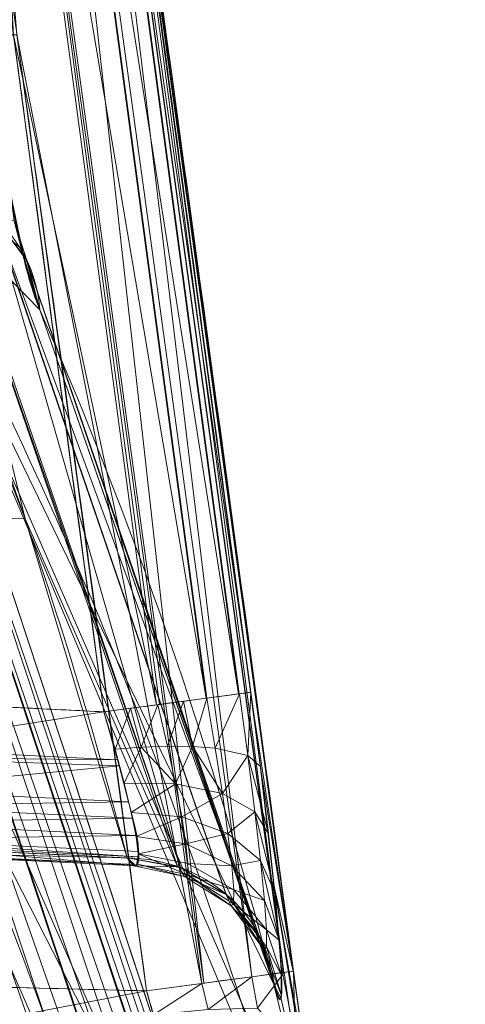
# Model space of a CAD drawing. Header units: millimetres. Extents: x -71 to 71, y -145 to 145.
# Tile 460 of 497: x 43.101 to 43.971, y 101.462 to 103.383. Entities that reach past the tile are written whole.
import ezdxf

# ---------------------------------------------------------------- set-up
doc = ezdxf.new("R2010")
doc.units = ezdxf.units.MM
doc.layers.add('1', color=7, linetype='CONTINUOUS')

msp = doc.modelspace()

# ---------------------------------------------------------------- linework, layer by layer
at = {"layer": '1', "color": 163, "linetype": 'Continuous', "lineweight": 13, "extrusion": (0.137631, -0.316276, -0.938631)}
msp.add_arc((80.2985, -71.501, -29.1055), 0.3, 294.237, 18.3001, dxfattribs=at)
at = {"layer": '1', "color": 163, "linetype": 'Continuous', "lineweight": 13, "extrusion": (0.131513, -0.991314, -5.74625e-05)}
msp.add_arc((56.2979, -2.0586, -95.4564), 0.3, 1.5515, 87.9829, dxfattribs=at)
at = {"layer": '1', "color": 163, "linetype": 'Continuous', "lineweight": 13, "extrusion": (0.082543, -0.318219, -0.944417)}
msp.add_arc((67.3891, -82.9021, -27.5184), 0.3, 285.7717, 7.7127, dxfattribs=at)
at = {"layer": '1', "color": 163, "linetype": 'Continuous', "lineweight": 13, "extrusion": (-0.133046, 0.99111, 5.84154e-05)}
msp.add_arc((-56.4555, -2.4793, 94.8185), 0.3, 178.6893, 267.9816, dxfattribs=at)
at = {"layer": '1', "color": 163, "linetype": 'Continuous', "lineweight": 13}
for points, knots in [([(37.1742, 118.086, 15.9593), (37.2239, 117.78, 15.9463), (37.3507, 117.0027, 15.9054), (37.5568, 115.7564, 15.8077), (37.7934, 114.3493, 15.6541), (38.0328, 112.9479, 15.4585), (38.2747, 111.5533, 15.2221), (38.5188, 110.1664, 14.9462), (38.7649, 108.7878, 14.6324), (39.0126, 107.4184, 14.2824), (39.2617, 106.0585, 13.8977), (39.5121, 104.7086, 13.4802), (39.8472, 102.9223, 12.8822), (40.2679, 100.7151, 12.0617), (40.7745, 98.1074, 10.9747), (41.2817, 95.5384, 9.7995), (41.7887, 93.0052, 8.5494), (42.2949, 90.5035, 7.2369), (42.7998, 88.0289, 5.8738), (43.3031, 85.5763, 4.4712), (43.8045, 83.1402, 3.0394), (44.304, 80.7151, 1.5883), (44.8014, 78.2954, 0.1277), (45.2966, 75.8753, -1.3331), (45.7895, 73.4492, -2.7846), (46.28, 71.0113, -4.2172), (46.7679, 68.5562, -5.621), (47.2529, 66.0784, -6.9855), (47.7345, 63.5728, -8.2997), (48.2124, 61.0349, -9.5518), (48.6857, 58.4605, -10.7293), (49.1537, 55.8466, -11.8187), (49.5382, 53.6336, -12.6415), (49.8418, 51.8423, -13.2413), (50.0674, 50.4885, -13.6603), (50.2906, 49.1246, -14.0464), (50.5112, 47.7509, -14.398), (50.7289, 46.3679, -14.7133), (50.9436, 44.9764, -14.9907), (51.155, 43.5771, -15.2287), (51.3628, 42.1709, -15.4259), (51.5668, 40.7589, -15.5811), (51.7667, 39.3423, -15.6933), (51.9623, 37.9222, -15.7617), (52.0897, 36.9741, -15.7777), (52.1526, 36.5, -15.7782)], [0, 0, 0, 0, 0.010355, 0.026317, 0.042279, 0.058241, 0.074203, 0.090165, 0.106127, 0.122089, 0.138051, 0.154013, 0.169975, 0.201899, 0.233823, 0.265747, 0.297671, 0.329595, 0.361519, 0.393443, 0.425367, 0.457291, 0.489215, 0.521139, 0.553063, 0.584988, 0.616912, 0.648836, 0.68076, 0.712684, 0.744608, 0.776532, 0.808456, 0.824418, 0.84038, 0.856342, 0.872304, 0.888266, 0.904228, 0.92019, 0.936152, 0.952114, 0.968076, 0.984038, 1, 1, 1, 1]), ([(37.2559, 118.086, -16.033), (37.2646, 118.0418, -16.0345), (37.2954, 117.884, -16.0402), (37.3485, 117.6126, -16.0511), (37.4264, 117.215, -16.0696), (37.4932, 116.8744, -16.0881), (37.5489, 116.5907, -16.1052), (37.6046, 116.307, -16.1232), (37.6939, 115.8533, -16.1546), (37.8166, 115.23, -16.2045), (37.9507, 114.5507, -16.2669), (38.0849, 113.8722, -16.3372), (38.2638, 112.9687, -16.4414), (38.4876, 111.8417, -16.5908), (38.7562, 110.4936, -16.7997), (39.0246, 109.1501, -17.0371), (39.2927, 107.8117, -17.3018), (39.5602, 106.4786, -17.5926), (39.8272, 105.1511, -17.9082), (40.1823, 103.3886, -18.3604), (40.624, 101.1999, -18.9814), (41.1501, 98.5965, -19.8056), (41.6718, 96.0151, -20.6987), (42.1886, 93.4541, -21.6512), (42.7005, 90.9112, -22.6535), (43.2072, 88.3839, -23.6968), (43.7087, 85.8691, -24.7725), (44.3704, 82.5286, -26.2387), (45.1848, 78.3681, -28.1111), (45.9823, 74.2044, -29.9837), (46.6103, 70.8576, -31.4504), (47.0762, 68.3363, -32.5266), (47.5371, 65.8004, -33.5705), (47.9927, 63.2471, -34.5735), (48.4427, 60.6737, -35.5266), (48.887, 58.0781, -36.4203), (49.325, 55.4585, -37.2449), (49.6843, 53.2549, -37.8662), (49.968, 51.4796, -38.3185), (50.1788, 50.142, -38.6341), (50.3876, 48.7984, -38.9248), (50.5942, 47.4491, -39.1893), (50.7984, 46.0944, -39.4265), (51.0003, 44.7346, -39.635), (51.1664, 43.5976, -39.7841), (51.2979, 42.6859, -39.8879), (51.3958, 42.0012, -39.958), (51.4931, 41.3157, -40.0201), (51.5896, 40.6294, -40.0741), (51.6854, 39.9423, -40.12), (51.7646, 39.3693, -40.1513), (51.8276, 38.9106, -40.1721), (51.8746, 38.5665, -40.1857), (51.9214, 38.2223, -40.1971), (51.9681, 37.8779, -40.2064), (52.0145, 37.5335, -40.2136), (52.053, 37.2465, -40.2177), (52.0838, 37.0168, -40.22), (52.1068, 36.8446, -40.2212), (52.1297, 36.6723, -40.2218), (52.1449, 36.5574, -40.2218), (52.1526, 36.5, -40.2218)], [0, 0, 0, 0, 0.001553, 0.005547, 0.009541, 0.015532, 0.017529, 0.019525, 0.025516, 0.033504, 0.041491, 0.049479, 0.057466, 0.073442, 0.089417, 0.105392, 0.121367, 0.137342, 0.153317, 0.169292, 0.201243, 0.233193, 0.265143, 0.297094, 0.329044, 0.360994, 0.392944, 0.424895, 0.488795, 0.552696, 0.584646, 0.616596, 0.648547, 0.680497, 0.712447, 0.744398, 0.776348, 0.808298, 0.824273, 0.840249, 0.856224, 0.872199, 0.888174, 0.904149, 0.920124, 0.928112, 0.936099, 0.944087, 0.952075, 0.960062, 0.96805, 0.972043, 0.976037, 0.980031, 0.984025, 0.988019, 0.992012, 0.994009, 0.996006, 0.998003, 1, 1, 1, 1]), ([(42.8383, 105.2174, -2.7734), (42.8895, 104.849, -2.7734), (42.9406, 104.4806, -2.7734), (43.0507, 103.6827, -2.7734), (43.1096, 103.2531, -2.7735), (43.2288, 102.3785, -2.7735), (43.2891, 101.9334, -2.7735), (43.3488, 101.4883, -2.7736)], [0, 0, 0, 0, 0.29644, 0.29644, 0.642033, 0.642033, 1, 1, 1, 1]), ([(43.2656, 102.0327, -1.7533), (43.2145, 102.4175, -1.7532), (43.1631, 102.8022, -1.7532), (43.1057, 103.2298, -1.7532), (43.0999, 103.2727, -1.7532), (43.0424, 103.7003, -1.7532), (42.9903, 104.0849, -1.7531), (42.9288, 104.5371, -1.7531), (42.9196, 104.6046, -1.7531), (42.9104, 104.6721, -1.7531)], [0, 0, 0, 0, 0.43724, 0.43724, 0.485968, 0.485968, 0.923221, 0.923221, 1, 1, 1, 1]), ([(43.1403, 102.8172, 2.6894), (43.136, 102.8271, 2.7189), (43.127, 102.8511, 2.7764), (43.108, 102.9168, 2.8823), (43.0833, 103.0305, 2.9904), (43.0552, 103.1987, 3.0757), (43.0319, 103.3863, 3.1008), (43.0148, 103.5738, 3.071), (43.0064, 103.742, 2.9815), (43.0059, 103.8556, 2.8706), (43.0101, 103.9214, 2.7632), (43.0135, 103.9457, 2.7052), (43.0155, 103.9557, 2.6755)], [0, 0, 0, 0, 0.0625, 0.125, 0.25, 0.375, 0.5, 0.625, 0.75, 0.875, 0.9375, 1, 1, 1, 1]), ([(42.8546, 103.0692, 2.5626), (42.94, 102.8729, 1.9799), (43.0174, 102.6762, 1.3962), (43.1733, 102.2357, 0.0889), (43.2478, 101.9917, -0.6352), (43.3111, 101.7475, -1.3601)], [0, 0, 0, 0, 0.447114, 0.447114, 1, 1, 1, 1]), ([(43.6055, 99.4993, -4.8367), (43.6055, 99.4994, -4.8366), (43.6055, 99.4994, -4.8366), (43.5561, 99.9036, -3.637), (43.4799, 100.3076, -2.438), (43.279, 101.0718, -0.1699), (43.16, 101.4324, 0.9003), (42.8697, 102.152, 3.0359), (42.6982, 102.5112, 4.102), (42.4984, 102.8686, 5.1631), (42.4983, 102.8686, 5.1631), (42.4983, 102.8686, 5.1631)], [0, 0, 0, 0, 0.000006, 0.000006, 0.357966, 0.357966, 0.67864, 0.67864, 0.999994, 0.999994, 1, 1, 1, 1]), ([(42.8177, 102.0544, -1.7377), (42.9174, 102.0496, -1.7412), (43.0171, 102.0448, -1.7446), (43.1664, 102.0375, -1.7498), (43.216, 102.0351, -1.7515), (43.2656, 102.0327, -1.7533)], [0, 0, 0, 0, 0.66782, 0.66782, 1, 1, 1, 1]), ([(43.3111, 101.7475, -1.3601), (43.3161, 101.7399, -1.3824), (43.3243, 101.7298, -1.4292), (43.3317, 101.7316, -1.5016), (43.3341, 101.7478, -1.5601), (43.3329, 101.769, -1.6035), (43.3295, 101.7953, -1.6438), (43.3188, 101.8367, -1.687), (43.3035, 101.8967, -1.7253), (43.286, 101.9633, -1.7484), (43.2727, 102.0097, -1.7534), (43.2656, 102.0327, -1.7533)], [0, 0, 0, 0, 0.125, 0.25, 0.375, 0.4375, 0.5, 0.625, 0.75, 0.875, 1, 1, 1, 1]), ([(43.3111, 101.7475, -1.3601), (43.2463, 101.7506, -1.3579), (43.1816, 101.7538, -1.3556), (43.0171, 101.7617, -1.3499), (42.9174, 101.7665, -1.3465), (42.8177, 101.7714, -1.343)], [0, 0, 0, 0, 0.393823, 0.393823, 1, 1, 1, 1]), ([(43.3488, 101.4883, -2.7736), (43.2473, 101.4909, -2.7771), (43.1458, 101.4934, -2.7806), (43.0072, 101.4969, -2.7855), (42.9702, 101.4979, -2.7867), (42.9331, 101.4988, -2.788)], [0, 0, 0, 0, 0.732718, 0.732718, 1, 1, 1, 1]), ([(43.3488, 101.4883, -2.7736), (43.3548, 101.468, -2.7735), (43.3661, 101.4274, -2.7774), (43.3814, 101.3709, -2.7946), (43.395, 101.3222, -2.8206), (43.4069, 101.2821, -2.8519), (43.4169, 101.2514, -2.8852), (43.4275, 101.2213, -2.9292), (43.4324, 101.209, -2.9585), (43.4341, 101.2033, -2.9753)], [0, 0, 0, 0, 0.125, 0.25, 0.375, 0.5, 0.625, 0.75, 1, 1, 1, 1])]:
    msp.add_open_spline(points, degree=3, knots=knots, dxfattribs=at)
for points in [[(43.6352, 101.5267, -2.4669), (43.4672, 102.7787, -2.469), (43.2964, 104.0228, -2.4711), (43.1246, 105.2572, -2.4731)], [(43.1968, 104.7112, -2.0493), (43.3161, 103.8354, -2.0479), (43.4347, 102.9551, -2.0464), (43.552, 102.0707, -2.045)], [(42.7829, 103.1818, 5.1112), (43.0389, 102.7269, 3.7498), (43.5147, 101.7097, 0.7081), (43.8109, 100.4871, -2.9572), (43.8917, 99.8268, -4.9352)], [(42.0967, 102.8554, 5.1677), (42.2575, 102.5776, 4.3425), (42.5444, 102.0199, 2.6861), (42.8777, 101.1788, 0.1881), (43.1207, 100.3346, -2.319), (43.2261, 99.7704, -3.9946), (43.2656, 99.4881, -4.8329)], [(43.5975, 101.5009, -1.252), (43.4748, 101.9713, 0.1571), (43.3183, 102.4105, 1.472), (43.1403, 102.8172, 2.6894)], [(43.598, 101.5009, -1.252), (43.6316, 101.3718, -1.6387), (43.6055, 101.6701, -2.0443), (43.5524, 102.0708, -2.045)], [(43.6356, 101.5268, -2.4669), (43.6695, 101.274, -2.4665), (43.7051, 101.0405, -2.631), (43.7209, 100.9593, -2.8744)]]:
    msp.add_open_spline(points, degree=3, dxfattribs=at)
for points in [[(43.4609, 101.5034, -2.7471), (42.9488, 105.2328, -2.7475), (43.0417, 105.2457, -2.6817)], [(43.5546, 101.5159, -2.6796), (43.0417, 105.2457, -2.6817), (43.1034, 105.2543, -2.5856)], [(43.0417, 105.2457, -2.6817), (43.5546, 101.5159, -2.6796), (43.4609, 101.5034, -2.7471)], [(43.6159, 101.5242, -2.5813), (43.1034, 105.2543, -2.5856), (43.1043, 105.2544, -2.5813)], [(43.1034, 105.2543, -2.5856), (43.6159, 101.5242, -2.5813), (43.5546, 101.5159, -2.6796)], [(43.6167, 101.5243, -2.5769), (43.1043, 105.2544, -2.5813), (43.1249, 105.2573, -2.4731)], [(43.1043, 105.2544, -2.5813), (43.6167, 101.5243, -2.5769), (43.6159, 101.5242, -2.5813)], [(43.6352, 101.5268, -2.4669), (43.1246, 105.2572, -2.4731), (43.1968, 104.7112, -2.0493)], [(43.1249, 105.2573, -2.4731), (43.6356, 101.5268, -2.4669), (43.6167, 101.5243, -2.5769)], [(43.4609, 101.5034, -2.7471), (43.4565, 101.5028, -2.7481), (42.9446, 105.2322, -2.7485), (42.9488, 105.2328, -2.7475)], [(42.9446, 105.2322, -2.7485), (43.4565, 101.5028, -2.7481), (43.0958, 103.3532, -2.7735)], [(43.5285, 102.0676, -1.9351), (43.1745, 104.7081, -1.938), (43.1126, 104.6997, -1.8432)], [(43.5293, 102.0677, -1.9384), (43.1753, 104.7082, -1.9415), (43.1745, 104.7081, -1.938)], [(43.1745, 104.7081, -1.938), (43.5285, 102.0676, -1.9351), (43.5293, 102.0677, -1.9384)], [(43.5524, 102.0708, -2.045), (43.1972, 104.7112, -2.0493), (43.1753, 104.7082, -1.9415)], [(43.1753, 104.7082, -1.9415), (43.5293, 102.0677, -1.9384), (43.5524, 102.0708, -2.045)], [(43.1968, 104.7112, -2.0493), (43.552, 102.0707, -2.045), (43.6352, 101.5268, -2.4669)], [(43.4651, 102.0592, -1.841), (43.1114, 104.6995, -1.8424), (43.0201, 104.6871, -1.7785)], [(43.1126, 104.6997, -1.8432), (43.1114, 104.6995, -1.8424), (43.4651, 102.0592, -1.841), (43.4662, 102.0594, -1.8418)], [(43.1126, 104.6997, -1.8432), (43.4662, 102.0594, -1.8418), (43.5285, 102.0676, -1.9351)], [(43.0201, 104.6871, -1.7785), (43.014, 104.6863, -1.7771), (43.3684, 102.0464, -1.7769), (43.3743, 102.0472, -1.7782)], [(43.3684, 102.0464, -1.7769), (43.014, 104.6863, -1.7771), (43.0892, 103.3526, -1.7532)], [(43.0201, 104.6871, -1.7785), (43.3743, 102.0472, -1.7782), (43.4651, 102.0592, -1.841)], [(42.6486, 103.3529, -1.7378), (42.8177, 102.0544, -1.7377), (43.2656, 102.0327, -1.7533), (43.0892, 103.3526, -1.7532)], [(43.0958, 103.3532, -2.7735), (43.3488, 101.4883, -2.7736), (42.9331, 101.4988, -2.788), (42.6746, 103.3531, -2.7882)], [(43.0892, 103.3526, -1.7532), (43.2656, 102.0327, -1.7533), (43.3684, 102.0464, -1.7769)], [(43.4565, 101.5028, -2.7481), (43.3488, 101.4883, -2.7736), (43.0958, 103.3532, -2.7735)], [(43.8918, 99.8269, -4.9352), (42.7829, 103.1818, 5.1112), (42.7747, 103.1297, 5.1272)], [(42.7829, 103.1818, 5.1112), (43.1042, 102.937, 2.896), (43.0662, 103.1352, 3.0402)], [(42.7829, 103.1818, 5.1112), (43.6989, 101.0886, -2.6581), (43.5975, 101.5009, -1.252)], [(43.5975, 101.5009, -1.252), (43.1403, 102.8172, 2.6894), (42.7829, 103.1818, 5.1112)], [(43.1403, 102.8172, 2.6894), (43.1042, 102.937, 2.896), (42.7829, 103.1818, 5.1112)], [(43.7205, 100.9592, -2.8744), (42.7829, 103.1818, 5.1112), (43.8917, 99.8268, -4.9352)], [(43.7205, 100.9592, -2.8744), (43.6989, 101.0886, -2.6581), (42.7829, 103.1818, 5.1112)], [(43.8879, 99.7721, -4.9169), (42.7747, 103.1297, 5.1272), (42.7659, 103.0743, 5.1442)], [(42.7747, 103.1297, 5.1272), (43.8879, 99.7721, -4.9169), (43.8918, 99.8269, -4.9352)], [(43.8836, 99.7134, -4.8973), (42.7659, 103.0743, 5.1442), (42.7653, 103.0705, 5.1454)], [(42.7659, 103.0743, 5.1442), (43.8836, 99.7134, -4.8973), (43.8879, 99.7721, -4.9169)], [(42.8546, 103.0692, 2.5626), (43.1115, 102.4094, 0.6042), (42.6327, 102.4213, 0.587)], [(43.8832, 99.7088, -4.8958), (42.7653, 103.0705, 5.1454), (42.7361, 103.0228, 5.156)], [(43.8832, 99.7088, -4.8958), (43.8836, 99.7134, -4.8973), (42.7653, 103.0705, 5.1454)], [(43.1115, 102.4094, 0.6042), (42.8546, 103.0692, 2.5626), (42.9548, 103.0524, 2.5829)], [(43.415, 101.7288, -1.3447), (43.4097, 101.7297, -1.3455), (42.9548, 103.0524, 2.5829)], [(42.9548, 103.0524, 2.5829), (42.9604, 103.0515, 2.5841), (43.415, 101.7288, -1.3447)], [(43.1115, 102.4094, 0.6042), (42.9548, 103.0524, 2.5829), (43.4097, 101.7297, -1.3455)], [(42.9604, 103.0515, 2.5841), (43.0496, 102.9988, 2.6149), (43.415, 101.7288, -1.3447)], [(43.0832, 103.0447, 2.9869), (43.1114, 102.9097, 2.8634), (43.0906, 102.9902, 2.798)], [(43.8552, 99.6583, -4.8799), (42.7361, 103.0228, 5.156), (42.705, 102.9718, 5.1673)], [(42.7361, 103.0228, 5.156), (43.8552, 99.6583, -4.8799), (43.8832, 99.7088, -4.8958)], [(43.5045, 101.6765, -1.3193), (43.5033, 101.6771, -1.3196), (43.0496, 102.9988, 2.6149), (43.0507, 102.9982, 2.6153)], [(43.0496, 102.9988, 2.6149), (43.5033, 101.6771, -1.3196), (43.415, 101.7288, -1.3447)], [(43.5681, 101.5972, -1.287), (43.0507, 102.9982, 2.6153), (43.1136, 102.9165, 2.652)], [(43.0507, 102.9982, 2.6153), (43.5681, 101.5972, -1.287), (43.5045, 101.6765, -1.3193)], [(43.0906, 102.9902, 2.798), (43.1151, 102.9132, 2.6533), (43.0507, 102.9982, 2.6153)], [(43.1151, 102.9132, 2.6533), (43.0906, 102.9902, 2.798), (43.1114, 102.9097, 2.8634)], [(43.8235, 99.6026, -4.8625), (42.7038, 102.9709, 5.1673), (42.6541, 102.9333, 5.1706)], [(43.8248, 99.6036, -4.8627), (42.705, 102.9718, 5.1673), (42.7038, 102.9709, 5.1673)], [(42.7038, 102.9709, 5.1673), (43.8235, 99.6026, -4.8625), (43.8248, 99.6036, -4.8627)], [(43.8248, 99.6036, -4.8627), (43.8552, 99.6583, -4.8799), (42.705, 102.9718, 5.1673)], [(43.7712, 99.5632, -4.8513), (42.6541, 102.9333, 5.1706), (42.6046, 102.899, 5.1729)], [(42.6541, 102.9333, 5.1706), (43.7712, 99.5632, -4.8513), (43.8235, 99.6026, -4.8625)], [(43.1114, 102.9097, 2.8634), (43.1406, 102.8172, 2.6894), (43.1151, 102.9132, 2.6533)], [(43.1136, 102.9165, 2.652), (43.1143, 102.9136, 2.6531), (43.5681, 101.5972, -1.287)], [(43.1143, 102.9136, 2.6531), (43.5689, 101.5946, -1.2861), (43.5681, 101.5972, -1.287)], [(43.598, 101.5009, -1.252), (43.5689, 101.5946, -1.2861), (43.1143, 102.9136, 2.6531)], [(43.1143, 102.9136, 2.6531), (43.1406, 102.8172, 2.6894), (43.598, 101.5009, -1.252)], [(43.3437, 101.218, 0.1842), (42.6046, 102.899, 5.1729), (42.4983, 102.8686, 5.1631)], [(42.6046, 102.899, 5.1729), (43.7188, 99.5276, -4.8415), (43.7712, 99.5632, -4.8513)], [(42.6046, 102.899, 5.1729), (43.3437, 101.218, 0.1842), (43.7188, 99.5276, -4.8415)], [(43.2335, 101.1902, 0.1814), (42.4983, 102.8686, 5.1631), (42.0967, 102.8554, 5.1677)], [(42.4983, 102.8686, 5.1631), (43.2335, 101.1902, 0.1814), (43.3437, 101.218, 0.1842)], [(43.2656, 99.4881, -4.8329), (42.0967, 102.8554, 5.1677), (41.9888, 102.8244, 5.1571)], [(43.2335, 101.1902, 0.1814), (42.0967, 102.8554, 5.1677), (43.2656, 99.4881, -4.8329)], [(43.1449, 99.4579, -4.8284), (41.9888, 102.8244, 5.1571), (41.9843, 102.8231, 5.1566)], [(43.1449, 99.4579, -4.8284), (43.1503, 99.4592, -4.8286), (41.9888, 102.8244, 5.1571)], [(41.9888, 102.8244, 5.1571), (43.1503, 99.4592, -4.8286), (43.2656, 99.4881, -4.8329)], [(41.9843, 102.8231, 5.1566), (43.0987, 99.4231, -4.8188), (43.1449, 99.4579, -4.8284)], [(43.1115, 102.4094, 0.6042), (43.3111, 101.7475, -1.3601), (42.8177, 101.7714, -1.343), (42.6327, 102.4213, 0.587)], [(43.4097, 101.7297, -1.3455), (43.3111, 101.7475, -1.3601), (43.1115, 102.4094, 0.6042)], [(43.4662, 102.0594, -1.8418), (43.4211, 102.0534, -1.8041), (43.4388, 101.9653, -1.797)], [(43.4388, 101.9653, -1.797), (43.483, 101.9619, -1.8333), (43.4662, 102.0594, -1.8418)], [(43.5301, 102.0678, -1.9389), (43.4662, 102.0594, -1.8418), (43.483, 101.9619, -1.8333)], [(43.483, 101.9619, -1.8333), (43.5465, 101.9473, -1.9258), (43.5301, 102.0678, -1.9389)], [(43.5524, 102.0708, -2.045), (43.5301, 102.0678, -1.9389), (43.5465, 101.9473, -1.9258)], [(43.5465, 101.9473, -1.9258), (43.571, 101.926, -2.0266), (43.5524, 102.0708, -2.045)], [(43.552, 102.0707, -2.045), (43.5713, 101.9237, -2.026), (43.6352, 101.5268, -2.4669)], [(43.2656, 102.0327, -1.7533), (42.8177, 102.0544, -1.7377), (42.8139, 101.9624, -1.7195)], [(43.3177, 102.0396, -1.7598), (43.2656, 102.0327, -1.7533), (43.2873, 101.9597, -1.7447)], [(43.2873, 101.9597, -1.7447), (43.3382, 101.9639, -1.7525), (43.3177, 102.0396, -1.7598)], [(43.3705, 102.0466, -1.7766), (43.3177, 102.0396, -1.7598), (43.3382, 101.9639, -1.7525)], [(43.3382, 101.9639, -1.7525), (43.3896, 101.9659, -1.7698), (43.3705, 102.0466, -1.7766)], [(43.4211, 102.0534, -1.8041), (43.3705, 102.0466, -1.7766), (43.3896, 101.9659, -1.7698)], [(43.3896, 101.9659, -1.7698), (43.4388, 101.9653, -1.797), (43.4211, 102.0534, -1.8041)], [(42.8139, 101.9624, -1.7195), (43.2921, 101.9389, -1.7372), (43.2656, 102.0327, -1.7533)], [(43.2921, 101.9389, -1.7372), (42.8139, 101.9624, -1.7195), (42.8131, 101.9441, -1.7159)], [(43.3382, 101.9639, -1.7525), (43.2873, 101.9597, -1.7447), (43.3053, 101.8935, -1.7196)], [(43.3382, 101.9639, -1.7525), (43.3053, 101.8935, -1.7196), (43.4054, 101.8923, -1.7434)], [(43.4054, 101.8923, -1.7434), (43.3896, 101.9659, -1.7698), (43.3382, 101.9639, -1.7525)], [(43.4388, 101.9653, -1.797), (43.3896, 101.9659, -1.7698), (43.4054, 101.8923, -1.7434)], [(43.4054, 101.8923, -1.7434), (43.4969, 101.873, -1.801), (43.4388, 101.9653, -1.797)], [(43.4969, 101.873, -1.801), (43.483, 101.9619, -1.8333), (43.4388, 101.9653, -1.797)], [(43.5465, 101.9473, -1.9258), (43.483, 101.9619, -1.8333), (43.4969, 101.873, -1.801)], [(43.2954, 101.9273, -1.7352), (42.8131, 101.9441, -1.7159), (42.8115, 101.881, -1.6753)], [(42.8131, 101.9441, -1.7159), (43.2954, 101.9273, -1.7352), (43.2921, 101.9389, -1.7372)], [(43.4969, 101.873, -1.801), (43.5603, 101.8378, -1.8841), (43.5465, 101.9473, -1.9258)], [(43.5867, 101.7946, -1.9752), (43.571, 101.926, -2.0266), (43.5465, 101.9473, -1.9258)], [(43.5465, 101.9473, -1.9258), (43.5603, 101.8378, -1.8841), (43.5867, 101.7946, -1.9752)], [(42.8115, 101.881, -1.6753), (43.3136, 101.8568, -1.6923), (43.2954, 101.9273, -1.7352)], [(43.6352, 101.5268, -2.4669), (43.5713, 101.9237, -2.026), (43.5975, 101.6953, -1.9085)], [(43.4054, 101.8923, -1.7434), (43.3053, 101.8935, -1.7196), (43.319, 101.8361, -1.6805)], [(43.319, 101.8361, -1.6805), (43.4175, 101.828, -1.7007), (43.4054, 101.8923, -1.7434)], [(43.4969, 101.873, -1.801), (43.4054, 101.8923, -1.7434), (43.4175, 101.828, -1.7007)], [(43.3136, 101.8568, -1.6923), (42.8115, 101.881, -1.6753), (42.8106, 101.8495, -1.655)], [(43.4175, 101.828, -1.7007), (43.5077, 101.7954, -1.7491), (43.4969, 101.873, -1.801)], [(43.5603, 101.8378, -1.8841), (43.4969, 101.873, -1.801), (43.5077, 101.7954, -1.7491)], [(42.8106, 101.8495, -1.655), (43.3217, 101.825, -1.673), (43.3136, 101.8568, -1.6923)], [(43.3217, 101.825, -1.673), (42.8106, 101.8495, -1.655), (42.8106, 101.8167, -1.6093)], [(43.4175, 101.828, -1.7007), (43.319, 101.8361, -1.6805), (43.3282, 101.7894, -1.6298)], [(43.3282, 101.7894, -1.6298), (43.4257, 101.7754, -1.6448), (43.4175, 101.828, -1.7007)], [(43.5077, 101.7954, -1.7491), (43.4175, 101.828, -1.7007), (43.4257, 101.7754, -1.6448)], [(43.5077, 101.7954, -1.7491), (43.5712, 101.7425, -1.8188), (43.5603, 101.8378, -1.8841)], [(43.599, 101.6804, -1.8957), (43.5867, 101.7946, -1.9752), (43.5603, 101.8378, -1.8841)], [(43.5603, 101.8378, -1.8841), (43.5712, 101.7425, -1.8188), (43.599, 101.6804, -1.8957)], [(42.8106, 101.8167, -1.6093), (43.3278, 101.7914, -1.6274), (43.3217, 101.825, -1.673)], [(43.3278, 101.7914, -1.6274), (42.8106, 101.8167, -1.6093), (42.8106, 101.7839, -1.5636)], [(42.8106, 101.7839, -1.5636), (43.3333, 101.7603, -1.5853), (43.3278, 101.7914, -1.6274)], [(43.4257, 101.7754, -1.6448), (43.3282, 101.7894, -1.6298), (43.3323, 101.7553, -1.5699)], [(43.4257, 101.7754, -1.6448), (43.5152, 101.732, -1.6813), (43.5077, 101.7954, -1.7491)], [(43.5712, 101.7425, -1.8188), (43.5077, 101.7954, -1.7491), (43.5152, 101.732, -1.6813)], [(42.8106, 101.7839, -1.5636), (42.8115, 101.7748, -1.5273), (43.3317, 101.7498, -1.5452)], [(43.3317, 101.7498, -1.5452), (43.3333, 101.7603, -1.5853), (42.8106, 101.7839, -1.5636)], [(42.8115, 101.7748, -1.5273), (42.8131, 101.7566, -1.4545), (43.3289, 101.7319, -1.4768)], [(43.3289, 101.7319, -1.4768), (43.3317, 101.7498, -1.5452), (42.8115, 101.7748, -1.5273)], [(42.8139, 101.7591, -1.436), (42.8177, 101.7714, -1.343), (43.3111, 101.7475, -1.3601)], [(43.3323, 101.7553, -1.5699), (43.4296, 101.7368, -1.5786), (43.4257, 101.7754, -1.6448)], [(43.5152, 101.732, -1.6813), (43.4257, 101.7754, -1.6448), (43.4296, 101.7368, -1.5786)], [(42.8131, 101.7566, -1.4545), (42.8139, 101.7591, -1.436), (43.3254, 101.735, -1.4539)], [(43.3254, 101.735, -1.4539), (43.3289, 101.7319, -1.4768), (42.8131, 101.7566, -1.4545)], [(43.3111, 101.7475, -1.3601), (43.3254, 101.735, -1.4539), (42.8139, 101.7591, -1.436)], [(43.3323, 101.7553, -1.5699), (43.3311, 101.7357, -1.5034), (43.4289, 101.7146, -1.5048)], [(43.4289, 101.7146, -1.5048), (43.4296, 101.7368, -1.5786), (43.3323, 101.7553, -1.5699)], [(43.3242, 101.7324, -1.4327), (43.3111, 101.7475, -1.3601), (43.4118, 101.73, -1.3454)], [(43.3311, 101.7357, -1.5034), (43.3242, 101.7324, -1.4327), (43.4231, 101.7114, -1.4262)], [(43.4118, 101.73, -1.3454), (43.4231, 101.7114, -1.4262), (43.3242, 101.7324, -1.4327)], [(43.4231, 101.7114, -1.4262), (43.4289, 101.7146, -1.5048), (43.3311, 101.7357, -1.5034)], [(43.4231, 101.7114, -1.4262), (43.4118, 101.73, -1.3454), (43.5045, 101.6765, -1.3193)], [(43.5189, 101.6853, -1.6011), (43.4296, 101.7368, -1.5786), (43.4289, 101.7146, -1.5048)], [(43.4296, 101.7368, -1.5786), (43.5189, 101.6853, -1.6011), (43.5152, 101.732, -1.6813)], [(43.5152, 101.732, -1.6813), (43.5788, 101.6646, -1.7343), (43.5712, 101.7425, -1.8188)], [(43.5788, 101.6646, -1.7343), (43.5152, 101.732, -1.6813), (43.5189, 101.6853, -1.6011)], [(43.6077, 101.5872, -1.7932), (43.599, 101.6804, -1.8957), (43.5712, 101.7425, -1.8188)], [(43.5712, 101.7425, -1.8188), (43.5788, 101.6646, -1.7343), (43.6077, 101.5872, -1.7932)], [(43.4289, 101.7146, -1.5048), (43.4231, 101.7114, -1.4262), (43.514, 101.6542, -1.417)], [(43.5045, 101.6765, -1.3193), (43.514, 101.6542, -1.417), (43.4231, 101.7114, -1.4262)], [(43.514, 101.6542, -1.417), (43.5187, 101.6583, -1.512), (43.4289, 101.7146, -1.5048)], [(43.4289, 101.7146, -1.5048), (43.5187, 101.6583, -1.512), (43.5189, 101.6853, -1.6011)], [(43.6989, 101.0886, -2.6581), (43.5975, 101.6953, -1.9085), (43.6113, 101.5377, -1.7128)], [(43.5975, 101.6953, -1.9085), (43.6686, 101.2899, -2.5163), (43.6352, 101.5268, -2.4669)], [(43.5975, 101.6953, -1.9085), (43.6989, 101.0886, -2.6581), (43.6686, 101.2899, -2.5163)], [(43.514, 101.6542, -1.417), (43.5045, 101.6765, -1.3193), (43.5697, 101.5942, -1.2859)], [(43.5828, 101.6074, -1.6347), (43.5189, 101.6853, -1.6011), (43.5187, 101.6583, -1.512)], [(43.5189, 101.6853, -1.6011), (43.5828, 101.6074, -1.6347), (43.5788, 101.6646, -1.7343)], [(43.5187, 101.6583, -1.512), (43.514, 101.6542, -1.417), (43.5786, 101.5685, -1.4067)], [(43.5697, 101.5942, -1.2859), (43.5786, 101.5685, -1.4067), (43.514, 101.6542, -1.417)], [(43.5786, 101.5685, -1.4067), (43.5829, 101.5742, -1.5242), (43.5187, 101.6583, -1.512)], [(43.5187, 101.6583, -1.512), (43.5829, 101.5742, -1.5242), (43.5828, 101.6074, -1.6347)], [(43.6077, 101.5872, -1.7932), (43.5788, 101.6646, -1.7343), (43.5828, 101.6074, -1.6347)], [(43.6123, 101.5188, -1.6726), (43.5828, 101.6074, -1.6347), (43.5829, 101.5742, -1.5242)], [(43.5828, 101.6074, -1.6347), (43.6123, 101.5188, -1.6726), (43.6077, 101.5872, -1.7932)], [(43.5786, 101.5685, -1.4067), (43.5697, 101.5942, -1.2859), (43.598, 101.5009, -1.252)], [(43.6125, 101.4792, -1.5389), (43.5829, 101.5742, -1.5242), (43.5786, 101.5685, -1.4067)], [(43.598, 101.5009, -1.252), (43.6078, 101.4719, -1.397), (43.5786, 101.5685, -1.4067)], [(43.5786, 101.5685, -1.4067), (43.6078, 101.4719, -1.397), (43.6125, 101.4792, -1.5389)], [(43.5829, 101.5742, -1.5242), (43.6125, 101.4792, -1.5389), (43.6123, 101.5188, -1.6726)], [(43.6989, 101.0886, -2.6581), (43.6113, 101.5377, -1.7128), (43.6115, 101.473, -1.4926)], [(43.5656, 101.4542, -2.682), (43.5546, 101.5159, -2.6796), (43.6175, 101.5244, -2.577)], [(43.5656, 101.4542, -2.682), (43.6175, 101.5244, -2.577), (43.6397, 101.3724, -2.5985)], [(43.6397, 101.3724, -2.5985), (43.6175, 101.5244, -2.577), (43.6356, 101.5268, -2.4669)], [(43.6356, 101.5268, -2.4669), (43.661, 101.3429, -2.4962), (43.6397, 101.3724, -2.5985)], [(43.3626, 101.4414, -2.7771), (43.3488, 101.4883, -2.7736), (43.4567, 101.5028, -2.749)], [(43.4567, 101.5028, -2.749), (43.469, 101.4518, -2.7509), (43.3626, 101.4414, -2.7771)], [(43.469, 101.4518, -2.7509), (43.4567, 101.5028, -2.749), (43.5546, 101.5159, -2.6796)], [(43.5546, 101.5159, -2.6796), (43.5656, 101.4542, -2.682), (43.469, 101.4518, -2.7509)], [(43.6989, 101.0886, -2.6581), (43.6115, 101.473, -1.4926), (43.5975, 101.5009, -1.252)], [(42.9315, 101.4082, -2.8076), (42.9331, 101.4988, -2.788), (43.3488, 101.4883, -2.7736)], [(43.3488, 101.4883, -2.7736), (43.3743, 101.3968, -2.7913), (42.9315, 101.4082, -2.8076)]]:
    msp.add_3dface(points, dxfattribs=at)

doc.saveas('drawing.dxf')
